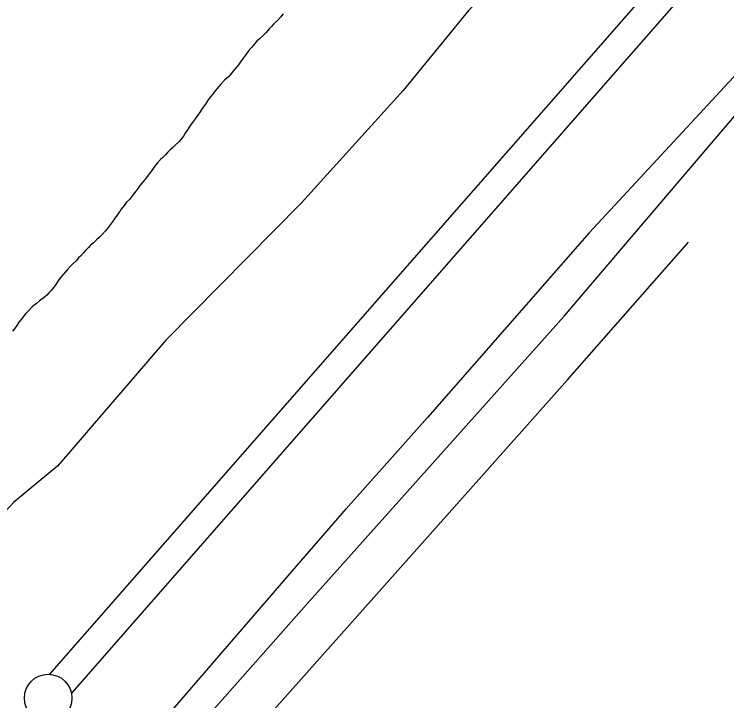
# Model space of a CAD drawing. Extents: x 3161514 to 3199414, y 831166 to 856601.
# Drawn here: x 3194699 to 3195450, y 839751 to 840474 of the extents above; entities that cross this region are included whole.
import ezdxf

# ---------------------------------------------------------------- set-up
doc = ezdxf.new("R2010")
doc.units = 0
for name, color, linetype in [('V-LEVE-TOET', 7, 'Continuous'), ('V-SURV-LINE', 7, 'Continuous'), ('V-TOPO-SHOR', 7, 'Continuous')]:
    doc.layers.add(name, color=color, linetype=linetype)

msp = doc.modelspace()

# ---------------------------------------------------------------- linework, layer by layer
at = {"layer": 'V-LEVE-TOET'}
for points in [[(3195452.34, 840783.62), (3195281.78, 840583.09), (3195177.94, 840478.43), (3195108.67, 840394.03), (3195001.72, 840275.66), (3194858.57, 840130.74), (3194744.49, 839998.03)], [(3195514.31, 840470.28), (3195304.73, 840243.97), (3195134.34, 840049.25), (3195048.75, 839953.27)], [(3194744.49, 839998.03), (3194726.93, 839983.76), (3194698.15, 839959.67), (3194644.65, 839901.73), (3194540.13, 839784.13), (3194513.54, 839748.12), (3194487.02, 839717.3), (3194414.73, 839657.08), (3194337.8, 839587.71), (3194271.83, 839524.23), (3194190.16, 839463.79), (3194081.03, 839378.41), (3193992.16, 839305.51), (3193853.51, 839190.19), (3193787.28, 839132.4), (3193724.83, 839095.34), (3193598.25, 839020.74), (3193502.23, 838964.67), (3193353.82, 838885.83), (3193180.33, 838797.25), (3193110.57, 838764.13), (3193055.89, 838745.4)], [(3195048.75, 839953.27), (3195048.6, 839953.42), (3194996.03, 839892.83), (3194846.17, 839719.03), (3194664.67, 839520.03), (3194488.08, 839341.45), (3194321.96, 839193.29), (3194278.67, 839155.07), (3194235.36, 839122.25), (3194084.39, 839024.32), (3193993.83, 838964.68), (3193830.88, 838858.19), (3193719.91, 838790.9), (3193577.69, 838705.4)]]:
    msp.add_lwpolyline(points, dxfattribs=at)
at = {"layer": 'V-SURV-LINE'}
for points in [[(3194736.58, 839778.82), (3195911.75, 841121.24)], [(3195934.32, 841101.46), (3194759.14, 839759.05)]]:
    msp.add_lwpolyline(points, dxfattribs=at)
msp.add_circle((3194734.7, 839753.9), 25, dxfattribs=at)
at = {"layer": 'V-TOPO-SHOR'}
for points in [[(3194578.25, 839388.88), (3194737.38, 839548), (3195009.66, 839855.64), (3195278.4, 840156.21), (3195865.39, 840845.75), (3196286.19, 841330.19), (3196926.22, 842069.23), (3197110.1, 842288.47)], [(3194982.33, 840474.53), (3194979.58, 840471.14), (3194976.67, 840467.92), (3194972.63, 840464.22), (3194969.87, 840461.16), (3194967.61, 840458.74), (3194964.37, 840455.04), (3194961.3, 840451.82), (3194957.42, 840448.44), (3194954.67, 840445.7), (3194952.57, 840443.45), (3194948.84, 840439.1), (3194946.25, 840435.88), (3194942.37, 840430.88), (3194940.26, 840427.82), (3194937.19, 840423.95), (3194935.25, 840420.89), (3194933.3, 840418.32), (3194929.26, 840413.81)], [(3194929.26, 840413.81), (3194926.99, 840410.91), (3194924.24, 840408.01), (3194923.43, 840407.2), (3194920.68, 840404.95), (3194916.8, 840400.44), (3194914.54, 840398.19), (3194912.43, 840395.61), (3194909.68, 840392.06), (3194907.74, 840389.65), (3194905.47, 840386.75), (3194902.72, 840383.04), (3194900.45, 840379.5), (3194897.05, 840374.82), (3194894.95, 840371.44), (3194893.01, 840368.86), (3194889.44, 840364.03), (3194887.5, 840361.13), (3194884.75, 840357.42), (3194880.86, 840351.46), (3194879.08, 840349.04), (3194877.14, 840345.82), (3194874.54, 840342.28), (3194872.28, 840339.86), (3194869.05, 840336.64), (3194865.65, 840333.42), (3194862.9, 840331.01), (3194860.31, 840328.43), (3194858.21, 840326.02), (3194855.46, 840323.28), (3194853.03, 840321.03), (3194849.96, 840317.64), (3194847.86, 840315.07), (3194843.97, 840309.59), (3194841.54, 840306.37), (3194837.98, 840302.02), (3194835.71, 840298.95), (3194833.45, 840296.38), (3194831.35, 840293.8), (3194829.24, 840290.74), (3194826.97, 840287.68), (3194824.71, 840284.78), (3194822.6, 840281.72), (3194820.34, 840278.98), (3194817.42, 840276.08), (3194814.67, 840272.7), (3194811.76, 840268.99), (3194810.14, 840266.25), (3194807.71, 840263.19), (3194804.64, 840258.84), (3194802.05, 840255.14), (3194800.1, 840252.4), (3194798, 840249.66), (3194795.25, 840246.12), (3194791.2, 840241.93), (3194788.45, 840239.03), (3194785.7, 840236.45), (3194781.98, 840232.91), (3194779.4, 840230.98), (3194777.13, 840228.57), (3194774.54, 840225.83), (3194771.79, 840222.77), (3194769.2, 840219.87), (3194766.78, 840217.45), (3194764.19, 840214.56), (3194760.79, 840211.34), (3194758.2, 840208.76), (3194755.13, 840205.21), (3194753.03, 840202.96), (3194750.44, 840200.06), (3194748.17, 840197.16), (3194745.26, 840193.3), (3194742.83, 840189.59), (3194740.56, 840186.69), (3194737.97, 840183.31), (3194735.54, 840180.57), (3194733.28, 840178.16), (3194731.02, 840176.06), (3194725.68, 840172.2), (3194722.61, 840169.63), (3194718.25, 840166.25), (3194714.2, 840162.06), (3194711.13, 840158.84), (3194708.38, 840155.62), (3194705.79, 840152.4), (3194703.68, 840149.66), (3194701.58, 840146.27), (3194699.15, 840142.73), (3194697.21, 840140.31)], [(3193927.61, 838550.82), (3193959.44, 838575.58), (3194433.27, 839123.67), (3194670.19, 839395.95), (3194938.94, 839703.59), (3195281.94, 840089.02), (3195409.24, 840234)]]:
    msp.add_lwpolyline(points, dxfattribs=at)

doc.saveas('drawing.dxf')
